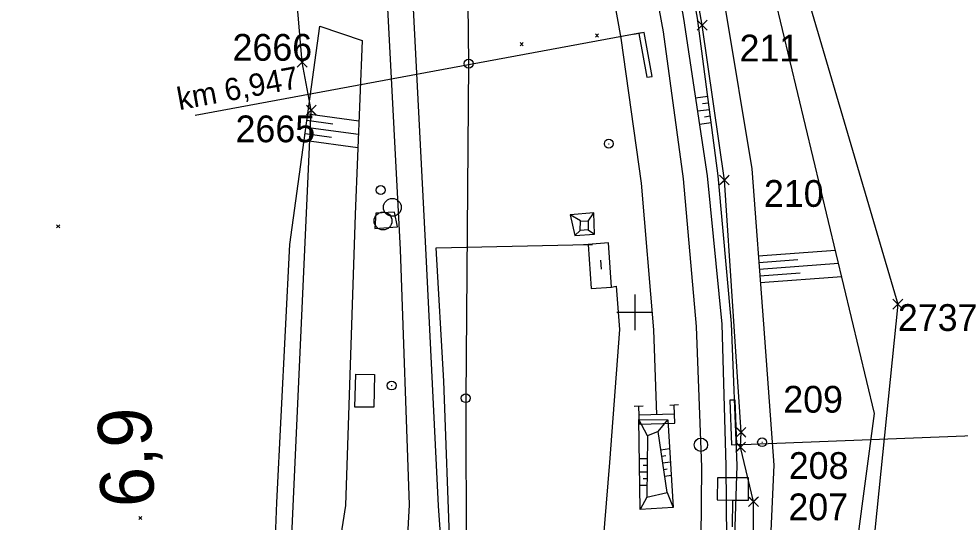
# Model space of a CAD drawing. Extents: x -866402 to -860377, y -1041908 to -1038598.
# Drawn here: x -864169.1 to -864063.5, y -1040723.5 to -1040667.1 of the extents above; entities that cross this region are included whole.
import ezdxf

# ---------------------------------------------------------------- set-up
doc = ezdxf.new("R2010")
doc.units = 0
for name, color, linetype in [('PS 02 trasa', 7, 'Continuous'), ('SZDC', 7, 'Continuous'), ('Vrstva 1', 7, 'Continuous'), ('Vrstva 15', 7, 'Continuous'), ('Vrstva 16', 7, 'Continuous'), ('Vrstva 17', 7, 'Continuous'), ('Vrstva 23', 7, 'Continuous'), ('Vrstva 25', 7, 'Continuous'), ('Vrstva 36', 7, 'Continuous'), ('Vrstva 41', 7, 'Continuous'), ('Vrstva 43', 7, 'Continuous'), ('Vrstva 48', 7, 'Continuous'), ('Vrstva 49', 7, 'Continuous'), ('Vrstva 5', 7, 'Continuous'), ('Vrstva 50', 7, 'Continuous'), ('Vrstva 51', 7, 'Continuous'), ('Vrstva 59', 7, 'Continuous'), ('Vrstva 60', 7, 'Continuous'), ('Vrstva 7', 7, 'Continuous'), ('Vrstva 9', 7, 'Continuous')]:
    doc.layers.add(name, color=color, linetype=linetype)

msp = doc.modelspace()

# ---------------------------------------------------------------- linework, layer by layer
at = {"layer": 'PS 02 trasa'}
msp.add_lwpolyline([(-864121.8, -1040918.2), (-864117.13, -1040893.88), (-864111.83, -1040869.24), (-864106.62, -1040844.67), (-864101.62, -1040820.26), (-864096.57, -1040795.76), (-864092.57, -1040771.2), (-864089.36, -1040745.72), (-864088.86, -1040741.96), (-864088.53, -1040729.9), (-864086.69, -1040725), (-864086.69, -1040721.22), (-864088.13, -1040715.12), (-864088.08, -1040713.45), (-864089.95, -1040685.18), (-864092.44, -1040667.81), (-864096.73, -1040643.48)], dxfattribs=at)
at = {"layer": 'SZDC'}
for points in [[(-864163.47, -1040355.8), (-864153.11, -1040402.25), (-864151.77, -1040408.24), (-864141.64, -1040383.5), (-864136.16, -1040395.65), (-864121.34, -1040428.57), (-864124.99, -1040437.14), (-864137.01, -1040440.86), (-864126.47, -1040480.6), (-864126.25, -1040482.63), (-864122.51, -1040516.53), (-864121.02, -1040529.98), (-864108.77, -1040562.65), (-864093.71, -1040623.91), (-864080.87, -1040663.9), (-864070.5, -1040699.09), (-864073.5, -1040728.47), (-864078.36, -1040748.13), (-864079.13, -1040751.24), (-864090.67, -1040816.12), (-864108.73, -1040902.46), (-864114.59, -1040901.24), (-864124.2, -1040948.66)], [(-864138.75, -1040728.98), (-864138.47, -1040725.87), (-864136.27, -1040677.33), (-864137.29, -1040671.97), (-864138.47, -1040657.89), (-864140.94, -1040638.06), (-864141.38, -1040635.65), (-864151.49, -1040580.44), (-864163.71, -1040536.33), (-864169.06, -1040517.01), (-864150.41, -1040517.55)]]:
    msp.add_lwpolyline(points, dxfattribs=at)
at = {"layer": 'Vrstva 1'}
for points in [[(-864097.54, -1040711.48), (-864097.87, -1040701.96), (-864099.26, -1040685.52), (-864101.52, -1040669.26), (-864104.38, -1040653.46), (-864107.83, -1040637.59), (-864111.43, -1040621.89), (-864114.88, -1040606.2), (-864115.97, -1040599.59), (-864117.84, -1040584.06), (-864118.34, -1040579.59)], [(-864106.24, -1040825.76), (-864103.09, -1040810.5), (-864100.1, -1040795.72), (-864097.36, -1040780.89), (-864095.11, -1040765.45), (-864093.48, -1040749.15), (-864092.63, -1040733.44), (-864092.48, -1040717.35), (-864093.09, -1040701.61), (-864094.53, -1040685.03), (-864096.79, -1040668.55), (-864099.73, -1040652.55), (-864103.2, -1040636.58), (-864106.87, -1040620.67), (-864110.47, -1040605.21), (-864116.49, -1040579.33)]]:
    msp.add_lwpolyline(points, dxfattribs=at)
at = {"layer": 'Vrstva 15'}
for p, q in [((-864095.08, -1040710.39), (-864096.07, -1040710.43)), ((-864099.07, -1040710.53), (-864100.07, -1040710.57)), ((-864095.54, -1040711.41), (-864099.54, -1040711.55))]:
    msp.add_line(p, q, dxfattribs=at)
msp.add_lwpolyline([(-864099.57, -1040710.55), (-864099.5, -1040712.55), (-864095.51, -1040712.41), (-864095.57, -1040710.41)], dxfattribs=at)
at = {"layer": 'Vrstva 16'}
msp.add_lwpolyline([(-864129.13, -1040690.59), (-864126.62, -1040690.42), (-864126.92, -1040688.77), (-864129.03, -1040688.9), (-864129.13, -1040690.59)], dxfattribs=at)
at = {"layer": 'Vrstva 17'}
for p, q in [((-864122.28, -1040692.76), (-864105.24, -1040692.4)), ((-864102.59, -1040697.18), (-864102.07, -1040697.09)), ((-864102.07, -1040697.09), (-864101.7, -1040701.94)), ((-864101.7, -1040701.94), (-864102.83, -1040716.82)), ((-864102.83, -1040716.82), (-864104.53, -1040737.03))]:
    msp.add_line(p, q, dxfattribs=at)
msp.add_lwpolyline([(-864104.53, -1040737.03), (-864113.53, -1040736.09), (-864118.78, -1040732.23), (-864120.7, -1040727.15), (-864121.39, -1040707.71), (-864122.28, -1040692.76)], dxfattribs=at)
at = {"layer": 'Vrstva 23'}
for p, q in [((-864131.38, -1040710.62), (-864131.28, -1040706.92)), ((-864131.28, -1040706.92), (-864129.17, -1040706.98)), ((-864129.17, -1040706.98), (-864129.27, -1040710.62)), ((-864129.27, -1040710.62), (-864131.38, -1040710.62))]:
    msp.add_line(p, q, dxfattribs=at)
msp.add_lwpolyline([(-864105.24, -1040692.4), (-864104.88, -1040697.34), (-864102.59, -1040697.18), (-864102.95, -1040692.23), (-864105.24, -1040692.4)], dxfattribs=at)
at = {"layer": 'Vrstva 25'}
msp.add_lwpolyline([(-864146.39, -1040535.54), (-864136.96, -1040574.77), (-864129.34, -1040607.19), (-864119.08, -1040631.96), (-864118.63, -1040672.13), (-864118.95, -1040709.63), (-864118.85, -1040746.24)], dxfattribs=at)
at = {"layer": 'Vrstva 36'}
for centre in [(-864118.63, -1040672.13), (-864118.95, -1040709.63)]:
    msp.add_circle(centre, 0.5, dxfattribs=at)
at = {"layer": 'Vrstva 41'}
msp.add_circle((-864128.48, -1040686.3), 0.5, dxfattribs=at)
at = {"layer": 'Vrstva 43'}
for centre in [(-864127.18, -1040688.24), (-864128.22, -1040689.76)]:
    msp.add_circle(centre, 1, dxfattribs=at)
at = {"layer": 'Vrstva 48'}
for p, q in [((-864091.82, -1040675.8), (-864093.2, -1040675.98)), ((-864091.72, -1040676.55), (-864092.4, -1040676.64)), ((-864136.66, -1040677.74), (-864130.94, -1040678.53)), ((-864091.62, -1040677.29), (-864092.97, -1040677.47)), ((-864136.77, -1040678.48), (-864133.86, -1040678.88)), ((-864091.43, -1040678.78), (-864092.75, -1040678.95)), ((-864091.53, -1040678.03), (-864092.19, -1040678.12)), ((-864136.87, -1040679.23), (-864130.99, -1040680.03)), ((-864137.07, -1040680.71), (-864131.06, -1040681.54)), ((-864136.97, -1040679.97), (-864134, -1040680.38)), ((-864086.15, -1040693.67), (-864077.5, -1040693.03)), ((-864086.09, -1040694.42), (-864081.71, -1040694.09)), ((-864086.04, -1040695.17), (-864077.15, -1040694.51)), ((-864085.98, -1040695.91), (-864081.47, -1040695.58)), ((-864085.93, -1040696.66), (-864076.79, -1040695.98)), ((-864097.08, -1040715.4), (-864096.1, -1040715.25)), ((-864098.6, -1040716.43), (-864099.49, -1040716.43)), ((-864096.97, -1040716.14), (-864096.51, -1040716.07)), ((-864096.85, -1040716.88), (-864096.02, -1040716.75)), ((-864098.6, -1040717.18), (-864099.04, -1040717.18)), ((-864096.74, -1040717.62), (-864096.36, -1040717.56)), ((-864098.61, -1040717.93), (-864099.47, -1040717.93)), ((-864098.61, -1040718.68), (-864099.04, -1040718.68)), ((-864096.63, -1040718.36), (-864095.93, -1040718.26)), ((-864098.62, -1040719.43), (-864099.45, -1040719.43))]:
    msp.add_line(p, q, dxfattribs=at)
at = {"layer": 'Vrstva 49'}
for p, q in [((-864073.12, -1040711.34), (-864087.11, -1040652.9)), ((-864138.67, -1040692.39), (-864135.32, -1040667.94)), ((-864135.32, -1040667.94), (-864130.57, -1040669.53)), ((-864104.41, -1040668.8), (-864104.05, -1040669.15)), ((-864104.41, -1040669.15), (-864104.05, -1040668.8)), ((-864112.85, -1040669.77), (-864112.5, -1040670.12)), ((-864112.85, -1040670.12), (-864112.5, -1040669.77)), ((-864104.57, -1040688.84), (-864107.25, -1040689.07)), ((-864107.25, -1040689.07), (-864106.72, -1040691.38)), ((-864106.07, -1040689.75), (-864107.25, -1040689.07)), ((-864105.24, -1040689.78), (-864104.57, -1040688.84)), ((-864104.5, -1040691.24), (-864104.57, -1040688.84)), ((-864164.82, -1040690.2), (-864164.47, -1040690.55)), ((-864164.82, -1040690.55), (-864164.47, -1040690.2)), ((-864106.13, -1040690.82), (-864106.07, -1040689.75)), ((-864106.07, -1040689.75), (-864105.24, -1040689.78)), ((-864105.24, -1040689.78), (-864105.21, -1040690.75)), ((-864106.13, -1040690.82), (-864106.72, -1040691.38)), ((-864106.72, -1040691.38), (-864104.5, -1040691.24)), ((-864105.21, -1040690.75), (-864106.13, -1040690.82)), ((-864105.21, -1040690.75), (-864104.5, -1040691.24)), ((-864140.13, -1040721.32), (-864138.67, -1040692.39)), ((-864077.48, -1040743.81), (-864073.12, -1040711.34)), ((-864099.41, -1040722.11), (-864099.56, -1040712)), ((-864099.56, -1040712), (-864096.3, -1040712.05)), ((-864098.57, -1040713.83), (-864099.56, -1040712)), ((-864097.38, -1040713.38), (-864096.3, -1040712.05)), ((-864096.3, -1040712.05), (-864095.71, -1040721.87)), ((-864097.38, -1040713.38), (-864098.57, -1040713.83)), ((-864096.35, -1040720.21), (-864097.38, -1040713.38)), ((-864098.57, -1040713.83), (-864098.63, -1040720.71)), ((-864098.63, -1040720.71), (-864099.41, -1040722.11)), ((-864098.63, -1040720.71), (-864096.35, -1040720.21)), ((-864096.35, -1040720.21), (-864095.71, -1040721.87)), ((-864095.71, -1040721.87), (-864099.41, -1040722.11)), ((-864155.6, -1040722.88), (-864155.25, -1040723.23)), ((-864155.6, -1040723.23), (-864155.25, -1040722.88))]:
    msp.add_line(p, q, dxfattribs=at)
for points in [[(-864104.08, -1040620.45), (-864100.9, -1040636.16), (-864097.26, -1040651.59), (-864094.52, -1040667.07), (-864091.89, -1040684.71), (-864090.23, -1040701.32), (-864089.77, -1040717.22), (-864089.64, -1040733.92), (-864089.61, -1040734.11), (-864089.71, -1040734.54)], [(-864089.59, -1040749.59), (-864089.08, -1040734.34), (-864088.52, -1040717.17), (-864089.16, -1040701.27), (-864090.65, -1040684.69), (-864092.97, -1040667.04), (-864095.76, -1040651.32), (-864099.37, -1040635.76), (-864102.98, -1040620.62)], [(-864098.84, -1040620.21), (-864095.01, -1040634.75), (-864092.16, -1040651.38), (-864089.81, -1040666.12), (-864086.87, -1040683.92), (-864085.58, -1040701.33), (-864084.41, -1040717.13), (-864085.16, -1040733.51), (-864087.08, -1040749.64)], [(-864130.57, -1040669.53), (-864131.36, -1040689.05), (-864132.44, -1040721.66), (-864137.37, -1040753.11), (-864139.73, -1040779.91)], [(-864142.84, -1040782.4), (-864141.35, -1040753.39), (-864140.13, -1040721.32)]]:
    msp.add_lwpolyline(points, dxfattribs=at)
at = {"layer": 'Vrstva 5'}
for p, q in [((-864100, -1040698), (-864100, -1040702)), ((-864102, -1040700), (-864098, -1040700))]:
    msp.add_line(p, q, dxfattribs=at)
at = {"layer": 'Vrstva 50'}
for p, q in [((-864102.96, -1040681.1), (-864102.86, -1040681.1)), ((-864127.31, -1040708.21), (-864127.21, -1040708.21))]:
    msp.add_line(p, q, dxfattribs=at)
for centre in [(-864102.91, -1040681.1), (-864127.26, -1040708.21)]:
    msp.add_circle(centre, 0.5, dxfattribs=at)
at = {"layer": 'Vrstva 51'}
for points in [[(-864130.33, -1040609.82), (-864126.24, -1040639.08), (-864123.47, -1040692.83), (-864122.06, -1040721.7), (-864121.13, -1040734.38)], [(-864125.97, -1040734.57), (-864125.25, -1040721.58), (-864126.27, -1040692.97), (-864129.06, -1040639.62), (-864133, -1040610.44)]]:
    msp.add_lwpolyline(points, dxfattribs=at)
at = {"layer": 'Vrstva 59'}
for p, q in [((-864105.74, -1040692.4), (-864104.74, -1040692.4)), ((-864103.74, -1040695.16), (-864103.81, -1040694.17))]:
    msp.add_line(p, q, dxfattribs=at)
at = {"layer": 'Vrstva 60'}
for p, q in [((-864091.99, -1040668.26), (-864092.99, -1040667.26)), ((-864091.99, -1040667.36), (-864092.99, -1040668.36)), ((-864092.89, -1040668.26), (-864091.89, -1040667.26)), ((-864092.89, -1040667.36), (-864091.89, -1040668.36)), ((-864092.44, -1040667.81), (-864092.44, -1040667.81)), ((-864136.84, -1040672.42), (-864137.84, -1040671.42)), ((-864137.74, -1040672.42), (-864136.74, -1040671.42)), ((-864136.84, -1040671.52), (-864137.84, -1040672.52)), ((-864137.74, -1040671.52), (-864136.74, -1040672.52)), ((-864137.29, -1040671.97), (-864137.29, -1040671.97)), ((-864135.82, -1040677.78), (-864136.82, -1040676.78)), ((-864135.82, -1040676.88), (-864136.82, -1040677.88)), ((-864136.72, -1040677.78), (-864135.72, -1040676.78)), ((-864136.72, -1040676.88), (-864135.72, -1040677.88)), ((-864136.27, -1040677.33), (-864136.27, -1040677.33)), ((-864089.5, -1040685.63), (-864090.5, -1040684.63)), ((-864089.5, -1040684.73), (-864090.5, -1040685.73)), ((-864090.4, -1040685.63), (-864089.4, -1040684.63)), ((-864090.4, -1040684.73), (-864089.4, -1040685.73)), ((-864089.95, -1040685.18), (-864089.95, -1040685.18)), ((-864070.05, -1040699.54), (-864071.05, -1040698.54)), ((-864070.05, -1040698.64), (-864071.05, -1040699.64)), ((-864070.95, -1040699.54), (-864069.95, -1040698.54)), ((-864070.95, -1040698.64), (-864069.95, -1040699.64)), ((-864070.5, -1040699.09), (-864070.5, -1040699.09)), ((-864087.63, -1040713.9), (-864088.63, -1040712.9)), ((-864087.63, -1040713), (-864088.63, -1040714)), ((-864088.53, -1040713.9), (-864087.53, -1040712.9)), ((-864088.53, -1040713), (-864087.53, -1040714)), ((-864088.08, -1040713.45), (-864088.08, -1040713.45)), ((-864087.68, -1040715.57), (-864088.68, -1040714.57)), ((-864087.68, -1040714.67), (-864088.68, -1040715.67)), ((-864088.58, -1040715.57), (-864087.58, -1040714.57)), ((-864088.58, -1040714.67), (-864087.58, -1040715.67)), ((-864088.13, -1040715.12), (-864088.13, -1040715.12)), ((-864086.24, -1040721.67), (-864087.24, -1040720.67)), ((-864086.24, -1040720.77), (-864087.24, -1040721.77)), ((-864087.14, -1040721.67), (-864086.14, -1040720.67)), ((-864087.14, -1040720.77), (-864086.14, -1040721.77)), ((-864086.69, -1040721.22), (-864086.69, -1040721.22))]:
    msp.add_line(p, q, dxfattribs=at)
at = {"layer": 'Vrstva 7'}
msp.add_line((-864085.77, -1040714.56), (-864085.67, -1040714.56), dxfattribs=at)
msp.add_lwpolyline([(-864089.03, -1040724.05), (-864089, -1040721.05), (-864087.25, -1040721.07), (-864087.23, -1040718.57), (-864090.73, -1040718.54), (-864090.75, -1040721.04), (-864089, -1040721.05)], dxfattribs=at)
for centre, radius in [((-864092.58, -1040714.85), 0.75), ((-864085.72, -1040714.56), 0.5)]:
    msp.add_circle(centre, radius, dxfattribs=at)
at = {"layer": 'Vrstva 9'}
for p, q in [((-864099.24, -1040668.69), (-864149.29, -1040677.93)), ((-864099.53, -1040668.74), (-864100.12, -1040668.85)), ((-864098.94, -1040668.63), (-864099.53, -1040668.74)), ((-864099.53, -1040668.74), (-864098.63, -1040673.66)), ((-864098.04, -1040673.55), (-864098.94, -1040668.63)), ((-864098.63, -1040673.66), (-864098.04, -1040673.55)), ((-864088.75, -1040709.84), (-864089.35, -1040709.86)), ((-864089.35, -1040709.86), (-864089.15, -1040714.86)), ((-864088.55, -1040714.83), (-864088.75, -1040709.84)), ((-864088.85, -1040714.84), (-864032.62, -1040712.65)), ((-864089.15, -1040714.86), (-864088.55, -1040714.83)), ((-864088.55, -1040714.83), (-864087.95, -1040714.81))]:
    msp.add_line(p, q, dxfattribs=at)

# ---------------------------------------------------------------- texts
at = {"layer": 'Vrstva 60'}
for s, p in [('2666', (-864145.1, -1040671.8)), ('211', (-864088.25, -1040671.88)), ('2665', (-864144.76, -1040680.94)), ('210', (-864085.52, -1040688.18)), ('2737', (-864070.5, -1040702.09)), ('209', (-864083.35, -1040711.25)), ('208', (-864082.73, -1040718.68)), ('207', (-864082.77, -1040723.31))]:
    msp.add_text(s, height=3, dxfattribs=at).set_placement(p)
at = {"layer": 'Vrstva 7'}
msp.add_text('6,9', height=6, rotation=92.2261, dxfattribs=at).set_placement((-864153.85, -1040721.72))
at = {"layer": 'Vrstva 9'}
msp.add_text('km 6,947', height=2.5, rotation=10.4632, dxfattribs=at).set_placement((-864151.07, -1040677.35))

doc.saveas('drawing.dxf')
